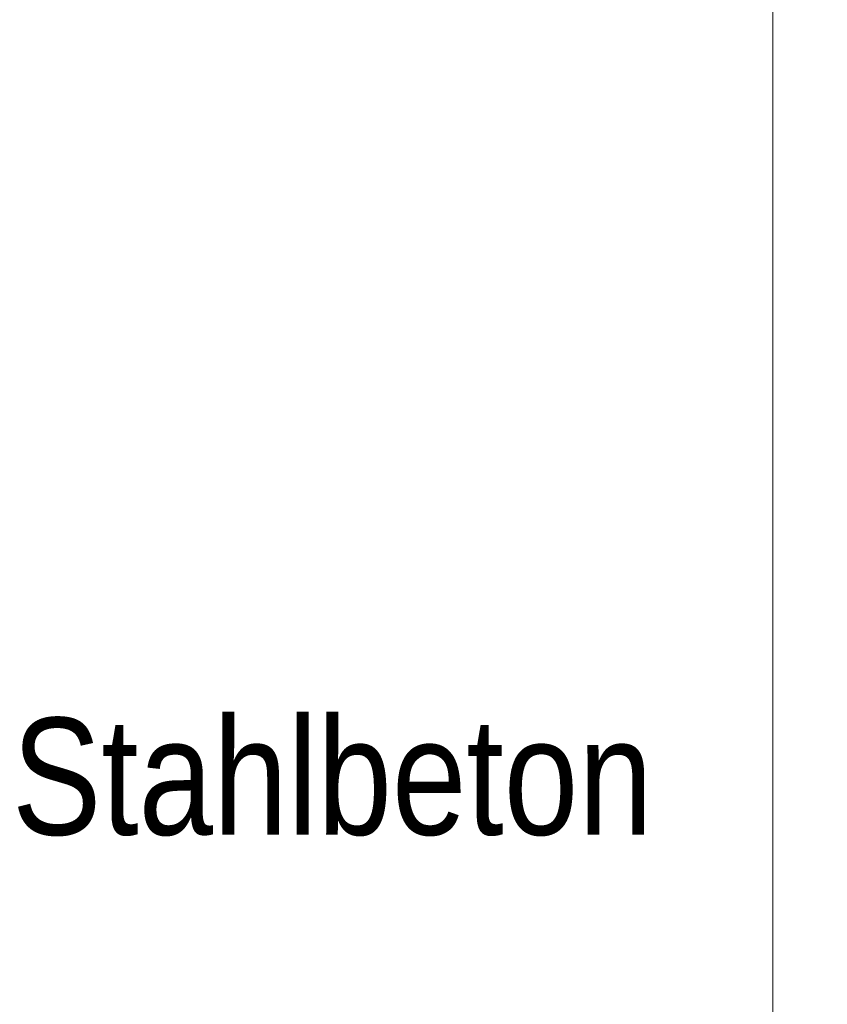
# Model space of a CAD drawing. Extents: x -500 to 300, y 62 to 1162.
# Tile 269 of 289: x 177 to 187, y 1071 to 1083. Entities that reach past the tile are written whole.
import ezdxf
from ezdxf.lldxf.tags import DXFTag

# ---------------------------------------------------------------- set-up
doc = ezdxf.new("R2010")
doc.units = 0
doc.layers.get('0').update_dxf_attribs({"lineweight": 13})
doc.layers.add('E_Detail_Beschriftung', color=7, linetype='Continuous', lineweight=13, true_color=0x009900)
doc.layers.add('E_Detail_Linie_Text_Bem', color=7, linetype='Continuous', lineweight=13)
doc.styles.get("Standard").update_dxf_attribs({"font": 'ARIALN.TTF'})
tags = doc.linetypes.add('fein_strichliert-A06G93S58I', pattern=[4, 1, -2, 1]).pattern_tags.tags
tags[8:9] = [DXFTag(74, 4), DXFTag(75, 0), DXFTag(340, '0'), DXFTag(46, 0.0), DXFTag(50, 0.0), DXFTag(44, 0.0), DXFTag(45, 0.0)]
tags[6:7] = [DXFTag(74, 4), DXFTag(75, 0), DXFTag(340, '0'), DXFTag(46, 0.0), DXFTag(50, 0.0), DXFTag(44, 0.0), DXFTag(45, 0.0)]
tags[4:5] = [DXFTag(74, 4), DXFTag(75, 0), DXFTag(340, '0'), DXFTag(46, 0.0), DXFTag(50, 0.0), DXFTag(44, 0.0), DXFTag(45, 0.0)]

# ---------------------------------------------------------------- blocks, each defined once
blk = doc.blocks.new('Referenz-A06G93SG8I')
at = {"layer": 'E_Detail_Linie_Text_Bem', "linetype": 'fein_strichliert-A06G93S58I', "ltscale": 0.65}
blk.add_line((186.453, 1033.724), (186.453, 1095.041), dxfattribs=at)
at = {"layer": 'E_Detail_Beschriftung', "linetype": 'Continuous', "ltscale": 0.13, "insert": (177.35, 1074.895), "char_height": 1.4, "attachment_point": 1}
blk.add_mtext('{\\fArial Narrow;Stahlbeton}', dxfattribs=at)

msp = doc.modelspace()

# ---------------------------------------------------------------- block references
at = {"color": 8, "lineweight": 25, "ltscale": 0.25, "true_color": 0x808080}
msp.add_blockref('Referenz-A06G93SG8I', (0, 0), dxfattribs=at)

doc.saveas('drawing.dxf')
